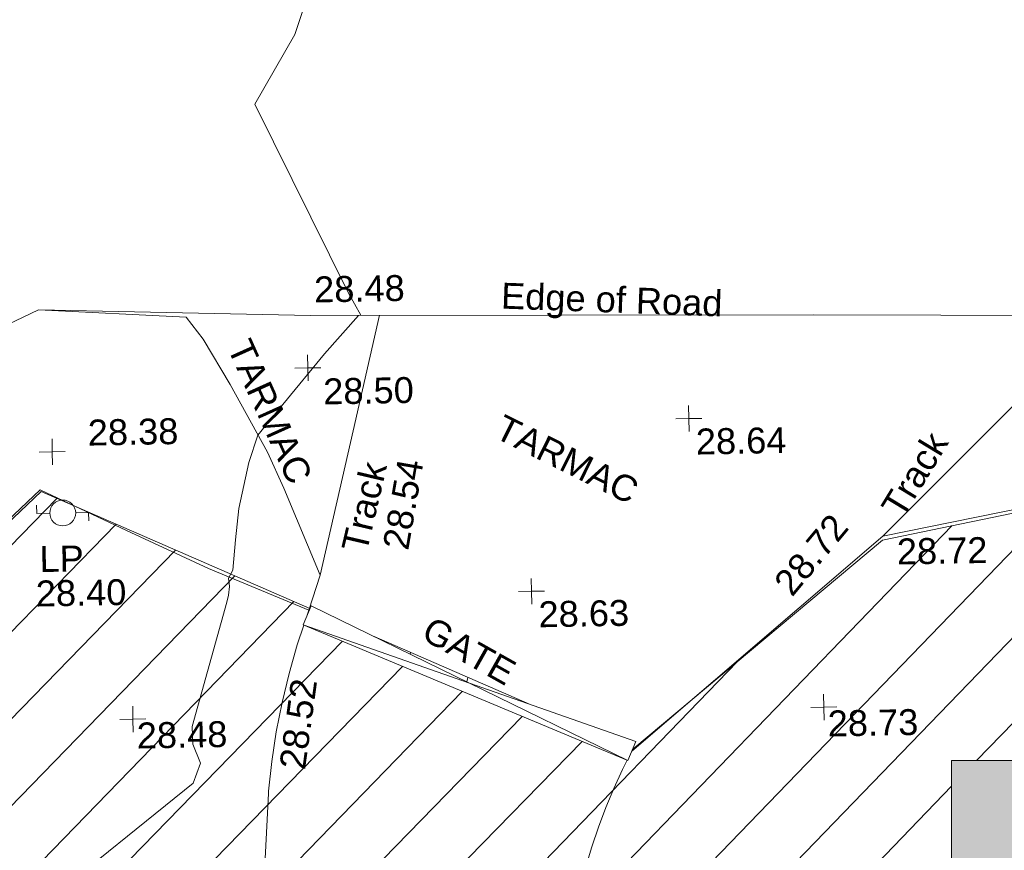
# Model space of a CAD drawing. Header units: millimetres. Extents: x -287732 to 520720, y -88450 to 287754.
# Tile 259 of 383: x 3529 to 17777, y 162795 to 174818. Entities that reach past the tile are written whole.
import ezdxf

# ---------------------------------------------------------------- set-up
doc = ezdxf.new("R2010")
doc.units = ezdxf.units.MM
doc.linetypes.add('IMPORT-HIDDEN2 _3_', pattern=[4762.5, 3175, -1587.5])
doc.linetypes.add('IMPORT-UG_ELEC_STREET LIGHTING_QLB2 _2_', pattern=[2700, 1500, -300.0000000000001, 0, -250, 150, -300.0000000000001, 0, -200])
for name, color, linetype, lineweight, true_color in [('00_TOPO_FENCE', 7, 'Continuous', 9, 0x3f7f4f), ('00_TOPO_FURN_BARRIER_2D', 7, 'Continuous', 9, 0x666666), ('00_TOPO_FURN_LAMP_POST', 7, 'Continuous', 9, 0x666666), ('00_TOPO_GATE', 7, 'Continuous', 9, 0xa50000), ('00_TOPO_HOARDING', 7, 'Continuous', 9, 0x67a552), ('00_TOPO_LEVEL_SPOT', 7, 'Continuous', 9, 0x666666), ('00_TOPO_TRACK', 7, 'Continuous', 9, 0x666666), ('00_UAV_LEVEL_SPOT', 7, 'Continuous', 9, 0x666666), ('00_UAV_TRACK', 7, 'Continuous', 9, 0x666666), ('01_DTM_CONTOUR_MNR', 7, 'Continuous', 9, 0xa5a552), ('12333-PUM-2D-U-0001-C01 - Rev2_REVIT IMPORT_dwg', 7, 'Continuous', 9, 0x767676), ('A_RHA_Line', 7, 'Continuous', 9, 0x00a600), ('PUM-CHAMBER EXTENTS', 6, 'IMPORT-HIDDEN2 _3_', 9, 0xff00ff), ('PUM-UNABLE TO SURVEY', 190, 'Continuous', 9, 0x7f00ff)]:
    doc.layers.add(name, color=color, linetype=linetype, lineweight=lineweight, true_color=true_color)
for name, color, linetype, lineweight in [('00_TOPO_ROAD_EDGE', 7, 'Continuous', 9), ('00_TOPO_SURVEY_TEXT', 7, 'Continuous', 9), ('A_RHA_Detail', 7, 'Continuous', 9)]:
    doc.layers.add(name, color=color, linetype=linetype, lineweight=lineweight)
doc.styles.add('Swis721 Lt BT_2', font='swissl.ttf', dxfattribs={"height": 375})

# ---------------------------------------------------------------- blocks, each defined once
blk = doc.blocks.new('12333-PUM-2D-U-0001-C01 - Rev2_REVIT IMPORT_dwg__U40-2077190-Site Location Plan Proposed')
at = {"layer": '00_TOPO_GATE', "color": 9, "true_color": 0xe1aaaa}
for p, q in [((-8407.096723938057, 5759.843193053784), (-8731.494364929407, 5255.099583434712)), ((-162.1988931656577, -252.3717866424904), (-8407.096723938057, 5759.843193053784)), ((162.1988931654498, 252.3717866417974), (-8407.096723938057, 5759.843193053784)), ((162.1988931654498, 252.3717866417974), (-8731.494364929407, 5255.099583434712)), ((162.1988931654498, 252.3717866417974), (-162.1988931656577, -252.3717866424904))]:
    blk.add_line(p, q, dxfattribs=at)
blk = doc.blocks.new('12333-PUM-2D-U-0001-C01 - Rev2_REVIT IMPORT_dwg_MSL_Lamp_Post_SYM-2077199-Site Location Plan Proposed')
at = {"layer": '00_TOPO_FURN_LAMP_POST', "color": 254, "true_color": 0xcccccc, "flags": 128}
for points in [[(-500.1060478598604, 0), (-1000.212095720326, 0), (-1000.212095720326, 316.7338303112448)], [(500.1060478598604, 0), (1000.21209571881, 0), (1000.21209571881, -316.7338303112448)]]:
    blk.add_lwpolyline(points, dxfattribs=at)
at = {"layer": '00_TOPO_FURN_LAMP_POST', "color": 254, "true_color": 0xcccccc}
blk.add_circle((0, 0), 500.1060478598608, dxfattribs=at)
blk = doc.blocks.new('12333-PUM-2D-U-0001-C01 - Rev2_REVIT IMPORT_dwg_MM-2077200-Site Location Plan Proposed')
at = {"layer": '00_TOPO_LEVEL_SPOT', "color": 254, "true_color": 0xcccccc, "flags": 128}
for points in [[(500.0000000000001, 0), (0, 0), (0, 500.0000000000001)], [(0, -500.0000000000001), (0, 0), (-500.0000000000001, 0)]]:
    blk.add_lwpolyline(points, dxfattribs=at)
blk = doc.blocks.new('12333-PUM-2D-U-0001-C01 - Rev2_REVIT IMPORT_dwg_UAV-2077255-Site Location Plan Proposed')
at = {"layer": '00_UAV_LEVEL_SPOT', "color": 254, "true_color": 0xcccccc, "flags": 128}
for points in [[(500.0000000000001, 0), (0, 0), (0, 500.0000000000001)], [(0, -500.0000000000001), (0, 0), (-500.0000000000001, 0)]]:
    blk.add_lwpolyline(points, dxfattribs=at)
blk = doc.blocks.new('12333-PUM-2D-U-0001-C01 - Rev2_REVIT IMPORT_dwg_MGS62954_T2_Galway_ITM_3d_Rev1-2077680-Site Location Plan Proposed')
at = {"layer": '00_TOPO_FENCE', "color": 254, "true_color": 0xcccccc, "flags": 128}
blk.add_lwpolyline([(533917210.8499774, 725719413.5790299), (533920897.2640228, 725722460.6173444), (533924975.9873791, 725723213.0356815), (533932823.7300687, 725724684.2544779), (533936834.055387, 725725447.237831), (533940594.3079119, 725725466.5095569), (533946282.1384676, 725725466.6874782), (533949005.3609898, 725725595.4479479), (533953007.702599, 725725884.8935101), (533956868.8166245, 725726174.3537374), (533962564.0963076, 725726634.5533946), (533967466.2553149, 725727097.478056), (533974024.9029548, 725727775.8969332), (533981580.335156, 725728558.1503834), (533988359.9939132, 725729322.6214049), (533990621.588184, 725729601.8056607), (533993695.2178851, 725730037.3716668), (533996392.6667585, 725727018.971834)], dxfattribs=at)
at = {"layer": '00_TOPO_FURN_BARRIER_2D', "color": 254, "true_color": 0xcccccc, "flags": 128}
blk.add_lwpolyline([(533912746.2515495, 725722036.5052344), (533912244.5524409, 725723304.2888194), (533912013.8884007, 725723831.2832826), (533911492.0118245, 725724821.5267333), (533911114.5409276, 725725483.6262214), (533910871.5686212, 725725807.1835822), (533908739.4146973, 725725947.7958801), (533907519.8137714, 725725393.8415568), (533906006.0803792, 725724606.2349731), (533905008.1017365, 725724018.0886515), (533903999.525553, 725723038.6678252), (533903333.035863, 725722365.2913063), (533902722.7423441, 725721520.3442726), (533902242.4378697, 725720908.0718657), (533901909.8754309, 725719778.1689265), (533901578.0845126, 725718621.573389), (533901445.6683447, 725718133.7352378), (533901359.258571, 725717831.0735658), (533901257.0911521, 725717473.2186562), (533901227.7307974, 725717172.7332674), (533901283.8736469, 725716552.4424427)], dxfattribs=at)
at = {"layer": '00_TOPO_HOARDING', "color": 254, "true_color": 0xcccccc, "flags": 128}
blk.add_lwpolyline([(533901164.4935371, 725708800.8826447), (533901283.8736469, 725716552.4424427), (533904103.5003007, 725719117.0899415), (533908717.6642132, 725723341.5498246), (533909955.8834306, 725722731.1892513), (533911130.0641741, 725722160.4057598), (533912574.6789336, 725721533.7209555), (533912546.7371247, 725721459.8727777)], dxfattribs=at)
at = {"layer": '00_TOPO_ROAD_EDGE', "color": 254, "true_color": 0xcccccc, "flags": 128}
blk.add_lwpolyline([(533908739.4146973, 725725947.7958801), (533912670.0000001, 725725800.0000001), (533916310.0000002, 725725740.0000001), (533919950.0000001, 725725680.0000001), (533925470.0000001, 725725570.0000002), (533929820.0000001, 725725480), (533936834.0553869, 725725447.2378309)], dxfattribs=at)
at = {"layer": '00_TOPO_TRACK', "color": 254, "true_color": 0xcccccc, "flags": 128}
for points in [[(533912574.6789336, 725721533.7209555), (533912746.2515495, 725722036.5052344), (533913259.047505, 725724116.0623729), (533913670.2224747, 725725783.5128165)], [(533920897.2640226, 725722460.6173444), (533921587.7210253, 725723128.2544619), (533922500.6453577, 725724011.0062728), (533924140.3283564, 725725596.4970801)]]:
    blk.add_lwpolyline(points, dxfattribs=at)
at = {"layer": '00_UAV_TRACK', "color": 254, "true_color": 0xcccccc}
blk.add_line((533912555.5566801, 725721479.9751709), (533912574.6789337, 725721533.7209556), dxfattribs=at)
at = {"layer": '00_UAV_TRACK', "color": 254, "true_color": 0xcccccc, "flags": 128}
for points in [[(533911841.3799398, 725717379.9233718), (533911941.4528909, 725718892.4186898), (533911943.0127514, 725718915.9943098), (533911943.7328944, 725718922.7296307), (533911998.9246813, 725719352.2799839), (533912072.0557572, 725719779.1423563), (533912162.997826, 725720202.5678861), (533912271.5913438, 725720621.8137413), (533912397.6458011, 725721036.1444219), (533912497.7691253, 725721317.5551151)], [(533916527.7325003, 725717781.7295003), (533916608.473408, 725718036.6880921), (533916709.0104488, 725718320.3657699), (533916819.6656474, 725718600.2517265), (533916940.2963743, 725718875.9852017), (533917070.7471421, 725719147.2107879), (533917140.8481579, 725719280.4892988)]]:
    blk.add_lwpolyline(points, dxfattribs=at)
at = {"layer": '01_DTM_CONTOUR_MNR', "color": 254, "true_color": 0xcccccc, "flags": 128}
blk.add_lwpolyline([(533908650.0000001, 725717340.0000001), (533910857.349968, 725719058.2106425), (533910965.9082897, 725719346.913159), (533910860.2195361, 725719624.3557298), (533910855.3928532, 725719880.352665), (533911387.158753, 725721670.6493634), (533911416.8037975, 725721772.5632912), (533911431.0626704, 725721894.4959129), (533911418.4375001, 725722017.8125001), (533911485.913496, 725722133.6360372), (533911528.062802, 725722568.821256), (533911584.7368422, 725723022.9665073), (533911744.3255664, 725723687.4429868), (533911880.0000001, 725724080.0000001), (533912251.1679515, 725724518.9731265), (533912866.8533876, 725725239.4683203), (533913366.1588774, 725725786.0768225), (533913400.0000001, 725725790), (533913221.0696652, 725726118.926145), (533911920.0000001, 725728870), (533912516.8044635, 725729867.7026081), (533912772.0431522, 725730587.3982459)], dxfattribs=at)
at = {"xscale": 0.375, "yscale": 0.375, "zscale": 0.375}
for name, p in [('12333-PUM-2D-U-0001-C01 - Rev2_REVIT IMPORT_dwg_MM-2077200-Site Location Plan Proposed', (533912620, 725725040.0000001)), ('12333-PUM-2D-U-0001-C01 - Rev2_REVIT IMPORT_dwg_MM-2077200-Site Location Plan Proposed', (533918120, 725724210.0000001)), ('12333-PUM-2D-U-0001-C01 - Rev2_REVIT IMPORT_dwg_MM-2077200-Site Location Plan Proposed', (533908901.1960708, 725723889.0514143)), ('12333-PUM-2D-U-0001-C01 - Rev2_REVIT IMPORT_dwg_MSL_Lamp_Post_SYM-2077199-Site Location Plan Proposed', (533909036.6232839, 725723002.5854496)), ('12333-PUM-2D-U-0001-C01 - Rev2_REVIT IMPORT_dwg_MM-2077200-Site Location Plan Proposed', (533915800.0000001, 725721750)), ('12333-PUM-2D-U-0001-C01 - Rev2_REVIT IMPORT_dwg_UAV-2077255-Site Location Plan Proposed', (533910000.0000001, 725720000)), ('12333-PUM-2D-U-0001-C01 - Rev2_REVIT IMPORT_dwg_UAV-2077255-Site Location Plan Proposed', (533920000.0000001, 725720000))]:
    blk.add_blockref(name, p, dxfattribs=at)
at = {"xscale": 0.4999999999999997, "yscale": 0.4999999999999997, "zscale": 0.4999999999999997, "rotation": 189.0402015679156}
blk.add_blockref('12333-PUM-2D-U-0001-C01 - Rev2_REVIT IMPORT_dwg__U40-2077190-Site Location Plan Proposed', (533912546.7371247, 725721459.8727777), dxfattribs=at)
at = {"layer": '00_TOPO_FENCE', "color": 251, "true_color": 0x666666, "insert": (533919283.7974816, 725721836.3260624), "char_height": 375, "width": 1495.902363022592, "attachment_point": 1, "rotation": 49.21899149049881, "line_spacing_factor": 1.005061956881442, "style": 'Swis721 Lt BT_2'}
blk.add_mtext('28.72', dxfattribs=at)
at = {"layer": '00_TOPO_FURN_LAMP_POST', "char_height": 375, "attachment_point": 1, "line_spacing_factor": 1.005061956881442, "style": 'Swis721 Lt BT_2'}
for s, insert, width in [('LP', (533908688.9483859, 725722527.7166775), 707.5855621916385), ('28.40', (533908626.6658012, 725722029.7678344), 1495.902363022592)]:
    blk.add_mtext(s, dxfattribs=dict(at, insert=insert, width=width))
at = {"layer": '00_TOPO_GATE', "color": 251, "true_color": 0x666666, "insert": (533914361.7820635, 725721426.8637666), "char_height": 375, "width": 1567.13580888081, "attachment_point": 1, "rotation": 329.6262542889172, "line_spacing_factor": 1.005061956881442, "style": 'Swis721 Lt BT_2'}
blk.add_mtext('GATE', dxfattribs=at)
at = {"layer": '00_TOPO_LEVEL_SPOT', "char_height": 375, "width": 1495.902363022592, "attachment_point": 1, "line_spacing_factor": 1.005061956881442, "style": 'Swis721 Lt BT_2'}
for s, insert in [('28.50', (533912836.337939, 725724882.5120711)), ('28.38', (533909419.551847, 725724346.0109518)), ('28.64', (533918215.0808527, 725724062.6102245)), ('28.63', (533915895.0808528, 725721602.6102245))]:
    blk.add_mtext(s, dxfattribs=dict(at, insert=insert))
at = {"layer": '00_TOPO_ROAD_EDGE', "color": 251, "true_color": 0x666666, "insert": (533912730.627866, 725726360.7463223), "char_height": 375, "width": 1495.902363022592, "attachment_point": 1, "line_spacing_factor": 1.005061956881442, "style": 'Swis721 Lt BT_2'}
blk.add_mtext('28.48', dxfattribs=at)
at = {"layer": '00_TOPO_ROAD_EDGE', "color": 251, "true_color": 0x666666, "insert": (533915446.0454679, 725726225.0532242), "char_height": 375, "width": 3746.879252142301, "attachment_point": 1, "rotation": 356.94181256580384, "line_spacing_factor": 1.005061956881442, "style": 'Swis721 Lt BT_2'}
blk.add_mtext('Edge of Road', dxfattribs=at)
at = {"layer": '00_TOPO_SURVEY_TEXT', "color": 251, "true_color": 0x666666, "char_height": 375, "width": 2450.430537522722, "attachment_point": 1, "line_spacing_factor": 1.005061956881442, "style": 'Swis721 Lt BT_2'}
for insert, rotation in [((533911797.1976888, 725725508.3225831), 293.24506326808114), ((533915452.0311985, 725724328.0930624), 332.5942265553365)]:
    blk.add_mtext('TARMAC', dxfattribs=dict(at, insert=insert, rotation=rotation))
at = {"layer": '00_TOPO_TRACK', "char_height": 375, "attachment_point": 1, "line_spacing_factor": 1.005061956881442, "style": 'Swis721 Lt BT_2'}
for s, insert, width, rotation in [('Track', (533920864.7055395, 725722891.8901284), 1486.404570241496, 57.726850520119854), ('Track', (533913058.6839563, 725722425.9276687), 1486.404570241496, 75.83179594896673), ('28.54', (533913656.4980104, 725722433.1196527), 1495.902363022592, 79.16603845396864)]:
    blk.add_mtext(s, dxfattribs=dict(at, insert=insert, width=width, rotation=rotation))
at = {"layer": '00_TOPO_TRACK', "insert": (533921095.9701237, 725722420.7913244), "char_height": 375, "width": 1495.902363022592, "attachment_point": 1, "line_spacing_factor": 1.005061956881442, "style": 'Swis721 Lt BT_2'}
blk.add_mtext('28.72', dxfattribs=at)
at = {"layer": '00_UAV_LEVEL_SPOT', "char_height": 375, "width": 1495.902363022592, "attachment_point": 1, "line_spacing_factor": 1.005061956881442, "style": 'Swis721 Lt BT_2'}
for s, insert in [('28.48', (533910051.8765643, 725719949.1441548)), ('28.73', (533920051.8765643, 725719949.1441548))]:
    blk.add_mtext(s, dxfattribs=dict(at, insert=insert))
at = {"layer": '00_UAV_TRACK', "insert": (533912105.4246072, 725719269.5170876), "char_height": 375, "width": 1495.902363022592, "attachment_point": 1, "rotation": 81.23430580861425, "line_spacing_factor": 1.005061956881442, "style": 'Swis721 Lt BT_2'}
blk.add_mtext('28.52', dxfattribs=at)
blk = doc.blocks.new('12333-PUM-2D-U-0001-C01 - Rev2_REVIT IMPORT_dwg-1620468-Site Location Plan Proposed')
at = {"layer": 'PUM-CHAMBER EXTENTS', "true_color": 0xfff4d4}
h = blk.add_hatch(dxfattribs=at)
h.set_pattern_fill('FP_14', style=0, pattern_type=2)
h.set_pattern_definition([(45, (-533641079.65, -725615854.3560001), (-618.7184335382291, 618.7184335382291), [])])
h.paths.add_polyline_path([(351699.7223387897, 60394.56140982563), (351708.9931529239, 60906.25732130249), (352393.2163071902, 60898.13015708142), (353041.6677554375, 66223.39089351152), (353206.9931679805, 73966.25732118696), (353982.8594361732, 73952.71452510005), (354317.3501528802, 76699.64382133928), (358888.3501528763, 76111.64382135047), (361222.350152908, 86809.64382132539), (361563.3501529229, 88895.64382133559), (363078.3501529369, 90435.64382137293), (363904.3501529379, 101867.6438212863), (365385.1266995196, 110525.3932341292), (365230.9820148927, 110551.7047199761), (365498.4008083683, 111226.8875165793), (365470.0968050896, 111952.5482150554), (365624.7061381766, 111926.1574136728), (366051.3501529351, 114420.6438213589), (364898.3501528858, 114331.6438213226), (360524.3501529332, 111561.643821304), (356416.7002318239, 111258.678218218), (357929.2858412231, 111182.0907012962), (360544.5530249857, 111349.5624075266), (360546.5568067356, 111049.5690885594), (355314.0187962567, 111014.6190039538), (355309.6134037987, 111177.0234435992), (355277.3501528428, 111174.6438213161), (352644.3501529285, 114141.6438213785), (338239.8330883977, 112460.2766464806), (329804.3501528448, 111555.6438213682), (319532.3501528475, 110592.6438213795), (310517.3501528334, 109863.6438213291), (302620.3501528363, 109581.6438213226), (295825.3501529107, 109566.6438213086), (279813.350152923, 106549.6438213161), (276140.8366145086, 103581.1872824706), (276061.814112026, 103425.8629484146), (271406.8224872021, 105468.1551963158), (271509.3894614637, 105701.9358727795), (267649.3501529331, 107463.6438213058), (260223.350152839, 100640.6438213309), (259796.3501529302, 72682.64382134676), (269496.3501528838, 64316.64382130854), (273776.3501529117, 63665.64382135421), (309011.3501528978, 62955.64382139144), (311037.3501528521, 62074.6438213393), (338250.4136490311, 60841.37633496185), (351699.5658924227, 60394.56660730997)])
h.paths.add_polyline_path([(268358.9909750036, 65556.86419187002), (264596.4920611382, 69167.41490751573), (264804.2082447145, 69383.87273540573), (266581.5988270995, 67470.36930634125), (268566.7072650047, 65773.32227584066), (268393.5501527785, 65592.87780161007)])
h.paths.add_polyline_path([(332379.8871528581, 67575.85382149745), (302320.8871528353, 68122.85382142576), (302332.4158496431, 68783.33241919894), (280169.8095181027, 69186.63780598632), (280330.3604934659, 78384.59702432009), (275960.0958838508, 78464.13017966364), (276108.0612945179, 86595.19465455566), (280450.151176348, 86519.40319374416), (280756.2778082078, 103341.6855813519), (302910.5740271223, 102938.5317815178), (302920.972094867, 103534.2366836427), (310787.9439886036, 103391.077438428), (310815.0515439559, 104880.7045066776), (318228.828162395, 104745.7919744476), (318301.0448391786, 108714.2766025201), (322633.8020448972, 108635.4310593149), (322539.6341878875, 103240.5581443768), (349750.1643799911, 102745.3933022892), (349310.9351529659, 74176.4228213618), (332506.0083566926, 74506.52523825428), (332420.0679097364, 69783.88557772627)])
h.paths.add_polyline_path([(262373.7501529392, 72788.24382127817), (262335.6501529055, 75226.64382126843), (265345.5501529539, 75226.64382127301), (265383.6501528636, 72864.44382129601), (265304.282726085, 72862.43451935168)])
h.paths.add_polyline_path([(261383.1501529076, 75912.44382133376), (261459.3501528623, 80789.24382130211), (267517.2501529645, 80713.04382131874), (267441.0501529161, 75836.24382126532), (261504.349508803, 75910.91930113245)])
h.paths.add_polyline_path([(302573.8228673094, 78329.5292630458), (302592.4407276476, 78963.90062831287), (306343.567266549, 78898.43991812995), (306598.9518629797, 91613.856582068), (302817.47857218, 91689.80612071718), (302824.7189976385, 92271.11380375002), (296640.3411529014, 92395.32482125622), (296360.3411528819, 78454.32482147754), (302538.3452618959, 78330.24181806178)])
h.paths.add_polyline_path([(261840.3501529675, 80865.44382132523), (261687.9501528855, 92981.24382128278), (264050.1501528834, 92981.2438213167), (264202.5501529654, 80865.44382135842), (262112.9041611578, 80865.44382132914)])
h.paths.add_polyline_path([(274664.4282881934, 104261.9875886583), (272430.0401462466, 105281.7542374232), (273799.1437452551, 104582.3695657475), (274486.1144024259, 104328.01044291)])
h.paths.add_polyline_path([(315481.3501528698, 115683.6438212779), (326437.1652111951, 116343.5766866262), (364189.3501528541, 120948.6438212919), (366744.3501529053, 124721.6438213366), (363517.3501528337, 126053.6438213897), (359872.3501529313, 126432.6438213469), (352849.3501528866, 126181.6438212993), (339104.3501528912, 124625.6438213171), (335451.3501528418, 124514.6438212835), (325145.3501528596, 123235.643821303), (319635.3501528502, 122976.6438213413), (314446.3501528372, 122493.6438213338), (313566.3501528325, 118980.6438212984), (313763.6326656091, 118640.9882366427)])
h.paths.add_polyline_path([(322305.0501529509, 119194.0438212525), (322152.6501528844, 121403.8438213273), (326724.6501528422, 121784.8438212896), (326877.0501529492, 119498.8438213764), (323355.1979920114, 119264.0536772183)])
h.paths.add_polyline_path([(328629.650152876, 120870.4438213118), (328477.2501528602, 122089.6438212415), (329810.7501529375, 122242.0438213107), (329963.150152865, 121022.843821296), (328841.381541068, 120894.6416942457)])
h.paths.add_polyline_path([(317352.0501529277, 121480.0438213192), (317352.0501529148, 121861.0438213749), (317618.7501529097, 121856.3885555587), (317618.7501529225, 121480.0438212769), (317362.3608134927, 121480.0438213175)])
h.paths.add_polyline_path([(331601.450152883, 122089.6438213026), (331144.2501529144, 122242.0438212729), (331258.5501528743, 122623.0438212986), (331715.7501528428, 122470.6438213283), (331644.5503212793, 122233.3110493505)])
at = {"layer": 'PUM-UNABLE TO SURVEY', "color": 7, "true_color": 0xfff4d4}
blk.add_line((272430.0401462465, 105281.7542374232), (274664.4282881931, 104261.9875886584), dxfattribs=at)
at = {"layer": 'PUM-UNABLE TO SURVEY', "color": 7, "true_color": 0xfff4d4, "flags": 128}
for points in [[(276146.350152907, 103585.6438212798), (279813.3501529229, 106549.643821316), (295825.3501529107, 109566.6438213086), (302620.3501528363, 109581.6438213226), (310517.3501528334, 109863.6438213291), (319532.3501528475, 110592.6438213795), (329804.3501528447, 111555.6438213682), (338504.3501529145, 112488.6438213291), (352644.3501529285, 114141.6438213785), (355277.3501528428, 111174.6438213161), (355312.9323998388, 111177.2682409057)], [(351699.7223387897, 60394.56140982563), (337339.3501528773, 60871.64382135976), (311037.3501528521, 62074.6438213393), (309011.3501528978, 62955.64382139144), (273776.3501529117, 63665.64382135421), (269496.3501528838, 64316.64382130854), (259796.3501529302, 72682.64382134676), (260223.350152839, 100640.6438213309), (267649.350152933, 107463.6438213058), (271509.3894614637, 105701.9358727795)]]:
    blk.add_lwpolyline(points, dxfattribs=at)
blk.add_blockref('12333-PUM-2D-U-0001-C01 - Rev2_REVIT IMPORT_dwg_MGS62954_T2_Galway_ITM_3d_Rev1-2077680-Site Location Plan Proposed', (-533641079.6498471, -725615854.3561786))

msp = doc.modelspace()

# ---------------------------------------------------------------- hatches: boundary and pattern name
at = {"layer": 'A_RHA_Detail', "true_color": 0xc0c0c0}
h = msp.add_hatch(color=9, dxfattribs=at)
h.paths.add_polyline_path([(-80880.60083809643, -68502.79057078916), (-80400.865924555, -68483.41509113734), (-80400.865924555, -62984.64684185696), (-24474.85765177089, -63009.32043784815), (-24456.14471271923, -50840.30023858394), (-36622.55041039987, -50831.65104353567), (-36622.55041039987, -44228.57792613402), (-50959.0526582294, -44218.38599194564), (-50959.0526582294, -42573.78171514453), (-54563.9325804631, -42571.21897729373), (-54565.69773352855, -45054.17447474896), (-92408.82109321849, -45027.27149621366), (-92411.78875845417, -49201.74309222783), (-100061.9988811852, -49201.74309222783), (-100052.2214449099, -64852.82557838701), (-86120.90825229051, -64852.82557838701), (-86092.1662649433, -62957.90041523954), (-84861.10047608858, -62957.90041523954), (-84854.79052929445, -68240.109737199), (-80870.60226892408, -68240.10973722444)])
h.paths.add_polyline_path([(-137238.9269902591, -68461.9384092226), (-132719.7426408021, -68433.0633692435), (-132847.0731201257, -62850.04282283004), (-130454.6837966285, -62916.63108078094), (-130498.2830220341, -61355.85393642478), (-117581.136331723, -61423.42893438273), (-117492.3908565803, -49183.91309190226), (-125136.5200282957, -49178.47881952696), (-125133.572703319, -45032.61887136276), (-163007.1824077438, -45005.6942194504), (-163007.1824076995, -44090.2963411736), (-163123.8521269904, -44090.21339942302), (-163122.6389897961, -42383.75184302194), (-166563.8543419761, -42383.75184298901), (-166565.034908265, -44044.39824208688), (-193158.4656786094, -44025.49275805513), (-193195.152889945, -62863.65652504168), (-137269.7106414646, -62916.63108078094), (-137254.3708868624, -65679.90523788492)])
h.paths.add_polyline_path([(120310.9497607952, -32334.28230164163), (120312.4652266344, -31610.73011961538), (133451.2244789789, -31638.24899384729), (133469.2230092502, -19717.98315780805), (121295.7536929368, -19692.48606430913), (121319.8434528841, -8190.941560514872), (112277.0825930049, -8172.001674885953), (112263.1770823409, -14811.1234547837), (78285.85310969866, -14739.95861438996), (78292.82277619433, -8167.077575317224), (75241.99098605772, -8160.673431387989), (69355.76844233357, -8152.931592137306), (69353.6659720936, -9156.74635762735), (68372.60878945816, -9154.691552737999), (68372.60878945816, -13705.52853215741), (69333.7233474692, -13707.54156770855), (69325.07112547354, -16249.53369228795), (66623.4489111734, -16249.53369228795), (66619.79243935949, -17995.29925530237), (65989.07757494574, -17995.2992552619), (65985.44262772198, -19730.78799483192), (57152.23993377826, -19712.28702421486), (57127.42535098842, -31559.89463417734), (70277.87165424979, -31587.43801817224), (70277.87165431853, -32271.7414715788), (78263.96947909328, -32285.12944888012), (78266.62661740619, -31019.79372153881), (112335.8856506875, -31091.15111860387), (112335.8856506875, -32317.57330553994), (119781.4233959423, -32333.17321913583)])
h.paths.add_polyline_path([(7503.717409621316, -1791.439263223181), (15482.43097392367, -674.0213231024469), (15484.0826588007, 148.1327206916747), (56188.28042539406, 205.5276654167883), (56155.84326007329, 14338.3166313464), (18016.62665935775, 14236.48149539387), (17967.9025208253, 34313.18372071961), (21727.10644863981, 34324.0692624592), (21708.90974962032, 40608.10218321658), (18009.66447159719, 40608.10218321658), (17995.54603706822, 45483.75063442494), (9770.084204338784, 45420.6329473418), (3966.213879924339, 45446.76585222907), (3984.771235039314, 14176.56786832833), (1023.062455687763, 14176.56786837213), (-276.5134647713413, 14190.52623461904), (-231.6790044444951, 5968.135265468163), (-226.4491536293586, 193.7444677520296), (553.0869992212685, 183.4716499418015), (7477.609307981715, 143.2867586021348), (7488.638446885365, -674.0213231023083)])
h.paths.add_polyline_path([(77755.59663317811, 53.47451145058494), (77729.51881611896, 1699.844979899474), (94464.47132486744, 1659.976083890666), (94606.37913471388, 17991.390236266), (88810.4190114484, 18015.03260816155), (88799.89418497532, 14436.74271609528), (69413.88950349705, 14457.8773889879), (69377.35724448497, 99.62816357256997), (75241.99098605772, 67.32134432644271)])
h.paths.add_polyline_path([(61252.12079701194, 46453.95617366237), (105774.7348988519, 46472.68783506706), (105768.2642198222, 61852.61234306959), (92285.13876309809, 61852.61234306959), (92308.59670399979, 65784.30757140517), (96107.4668000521, 65767.60445243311), (96059.68081117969, 75209.20847378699), (101084.8427276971, 75071.88872764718), (104988.0046543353, 74765.36560406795), (108403.6894220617, 74363.8408943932), (112009.2703903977, 73787.25420861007), (115645.3524815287, 73049.69667206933), (116890.8108051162, 72761.69136252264), (120208.9929833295, 71893.18353872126), (120865.241739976, 71703.68484519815), (124135.6329506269, 70669.67317906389), (127435.6253142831, 69480.50055823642), (127820.4368670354, 69394.93141813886), (128274.3081769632, 69331.69585753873), (128731.8791144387, 69306.66104516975), (129189.9401488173, 69320.00258290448), (129645.2782985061, 69371.62688826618), (130094.6997111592, 69461.17185603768), (130535.0520071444, 69588.00939074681), (130963.246434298, 69751.24981927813), (131376.2795165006, 69949.74812590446), (131771.2541232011, 70182.11198903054), (132162.5575600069, 70460.5404660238), (132496.0921583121, 70741.69081113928), (132820.871367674, 71064.98072578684), (133117.4593294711, 71414.31364272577), (133383.77568926, 71787.23923950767), (133616.5473239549, 72178.5372844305), (133817.1647262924, 72590.54524898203), (133982.6025969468, 73017.89547513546), (134111.7005086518, 73457.59040801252), (134203.5529320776, 73906.54590458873), (134257.5155883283, 74361.61286216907), (134272.5462649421, 74819.5993153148), (134250.5259875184, 75277.29281745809), (134189.6227572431, 75731.48297747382), (134090.9274700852, 76178.98397757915), (133955.1324028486, 76616.65691993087), (133783.1900598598, 77041.43184345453), (133576.3064937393, 77450.32925647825), (133335.932843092, 77840.48103920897), (133063.7551572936, 78209.15055532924), (132761.6825665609, 78553.75185442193), (132431.8338935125, 78871.8678050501), (132076.5227905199, 79161.26705197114), (131698.2415080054, 79419.91966861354), (131299.6434187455, 79646.01139197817), (131093.5942456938, 79746.34209763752), (132146.0467355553, 83110.22226145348), (122787.7632953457, 86282.54285518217), (121604.3555412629, 82800.3591886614), (117095.9864227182, 83870.84033785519), (116841.9598400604, 83526.35449572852), (116120.5435466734, 91221.93611972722), (110237.7341284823, 91274.27491021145), (110194.3680786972, 90435.39030214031), (104988.0046543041, 90486.49901390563), (104973.2761846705, 94309.82427956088), (103746.1314668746, 94309.8242795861), (103839.9937121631, 122852.1474271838), (96365.09202306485, 122931.9599470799), (96350.3400238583, 123952.4168585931), (104555.5505249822, 123902.1925226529), (104607.3234458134, 120248.5396156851), (125502.5015002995, 120134.1933400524), (125662.0200253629, 137657.3796882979), (114479.5865733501, 137699.2256881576), (114382.306264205, 129149.9458158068), (104644.159003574, 129187.9975073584), (104577.9931702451, 126217.3903144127), (101184.4926406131, 126159.1566967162), (101264.6166812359, 135959.2655565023), (89967.23178808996, 135988.8856164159), (89927.63362986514, 125823.6463181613), (93630.53562302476, 125840.7948842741), (93580.65688892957, 122931.9599470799), (88697.38835376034, 122904.7310126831), (88679.3898954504, 95739.09143775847), (86378.25848996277, 95739.09143775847), (86378.18187189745, 96178.1008337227), (83279.50743284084, 96200.92083327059), (83273.62493422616, 95735.74732133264), (70169.67509619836, 95733.22421950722), (70166.26842742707, 96272.07409347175), (66674.99731294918, 96257.14073655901), (66654.74538556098, 95755.71092136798), (65784.77231079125, 95755.71092136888), (65887.65094984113, 117470.630565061), (53473.3427162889, 117487.9046429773), (53434.44066309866, 98570.46349063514), (40649.41626916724, 98570.46349063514), (40610.16711559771, 94406.01479078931), (38853.82372868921, 94410.36303440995), (38848.65589191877, 89463.65332729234), (40612.46601912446, 89518.45976927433), (40665.38257362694, 86257.73741128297), (38372.19584460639, 86305.72309285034), (38369.79374539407, 76901.0507917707), (50937.9512507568, 76944.40198294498), (50922.88567286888, 74598.78180889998), (56484.9061132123, 74588.85093771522), (56484.9061132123, 75194.85181995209), (92465.4037153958, 75233.0258166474), (92645.92783662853, 71766.64845094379), (89810.55521366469, 69362.83965827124), (85313.16173974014, 69360.94750420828), (85313.16173974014, 66907.4050808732), (75210.14498263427, 66903.15451589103), (75210.14498263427, 63815.70944550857), (70819.40014309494, 63815.70999200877), (70819.21601505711, 64253.35708059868), (69456.83415683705, 64253.35708059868), (69455.7195737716, 66901.99623166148), (61303.32856759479, 66898.5668068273), (61304.56054988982, 63970.32021231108), (70500.41048208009, 63970.32021219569), (70500.4088543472, 61852.59006207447), (61245.6438848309, 61848.69637488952), (61252.03558504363, 46656.49344428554)])
h.paths.add_polyline_path([(-17153.16561239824, 48569.32684293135), (-17153.16561224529, 60770.38083685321), (-29362.88357759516, 60774.70428694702), (-29362.88357759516, 67399.20394580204), (-43507.24466814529, 67405.01911303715), (-43488.5313307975, 69093.07334175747), (-45766.41866231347, 69109.32868388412), (-45794.3462003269, 67405.01911303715), (-47272.11273194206, 67404.2124544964), (-47272.44887633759, 66454.91798908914), (-86004.56386332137, 66468.63299519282), (-86006.66970787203, 60521.58362721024), (-92662.87722510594, 60521.58362721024), (-92665.2138765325, 50184.35611932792), (-79752.0168396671, 50179.78309939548), (-79752.016597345, 48591.4932381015), (-17157.7163123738, 48569.32845417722)])
h.paths.add_polyline_path([(-201056.4185878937, 48628.75479108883), (-138377.9751621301, 48634.64535779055), (-138377.9751621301, 50133.28201003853), (-125467.710581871, 50134.49626164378), (-125468.6909603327, 60566.1903686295), (-132186.8595614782, 60565.86652591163), (-132187.4203588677, 66533.0197876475), (-170643.3098734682, 66805.61809689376), (-170643.3098732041, 67738.78475848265), (-200340.0100486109, 67488.93693764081), (-200348.7171487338, 60827.78025104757), (-201057.5650552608, 60827.71357558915), (-201056.6510294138, 51102.04313372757)])
h.paths.add_polyline_path([(-240051.5126725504, 54769.19491160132), (-239444.490259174, 54811.10754483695), (-239186.5396223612, 54841.92927608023), (-238764.8191577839, 54940.98166103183), (-238382.4735933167, 55122.46891388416), (-237990.3402229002, 55354.87497234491), (-237269.2031023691, 55936.21515020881), (-237032.4836384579, 56225.56611516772), (-236793.0039602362, 56569.31473944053), (-236554.5880578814, 57004.26389721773), (-236432.7219585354, 57267.46508908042), (-236300.081527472, 57753.26238983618), (-236250.7285154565, 58017.17885684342), (-236235.6490609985, 58516.21786804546), (-236233.2538429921, 58987.85640053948), (-236213.7029795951, 59823.48083769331), (-236363.8287855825, 59820.86038205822), (-236634.0279869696, 60698.06075827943), (-236391.9547756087, 61432.19726339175), (-236225.4740089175, 61435.10319600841), (-236201.6036569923, 62637.68779596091), (-232563.5271750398, 62639.28734435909), (-232563.5271750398, 63049.03842404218), (-232732.1945866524, 63049.15302218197), (-232860.1521277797, 63457.95890274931), (-232731.606808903, 63914.24862697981), (-232560.8209656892, 63914.24862697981), (-232515.1276847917, 70598.00033009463), (-240628.6947849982, 70598.85496273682), (-240629.7923196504, 72350.98321577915), (-246412.6011212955, 72347.36085933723), (-246412.6011212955, 70616.45923936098), (-254449.5805725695, 70618.60952619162), (-254454.637144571, 70754.06491720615), (-254469.7140363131, 73191.66276250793), (-263883.2532625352, 73267.83063688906), (-263902.4181505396, 68260.74348553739), (-263714.8217520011, 68259.82096572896), (-263552.9672900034, 67819.65434396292), (-263719.0883117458, 67392.2068408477), (-263913.6298699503, 67392.20684284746), (-263956.7001913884, 58633.76423459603), (-260181.1963171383, 58611.22607638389), (-260192.3146983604, 56354.25111579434), (-257184.684388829, 56339.46086021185), (-257213.4419957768, 57092.93866021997), (-257338.5163846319, 57093.27331223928), (-257471.0109294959, 57531.74572308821), (-257338.5163845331, 58062.22513696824), (-257203.4956297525, 58064.06881289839), (-257173.5751889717, 58598.54056692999), (-256478.2273617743, 58575.27357994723), (-256478.2273617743, 58788.51859473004), (-256013.0091299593, 58911.92701534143), (-255397.0786664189, 58780.99767617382), (-255397.0786664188, 58595.982422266), (-243809.885361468, 58585.92793201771), (-243805.3570672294, 58352.04527760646), (-243740.939469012, 57884.52572680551), (-243619.0830608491, 57421.84877545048), (-243424.3877545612, 56943.65915412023), (-243247.1437899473, 56608.24157713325), (-243003.0710579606, 56249.99021479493), (-242732.2093200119, 55932.75703082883), (-242371.7230178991, 55603.12658811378), (-242141.255125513, 55424.88676767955), (-241804.9643037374, 55216.88439822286), (-241529.4640827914, 55077.02869055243), (-241100.6275144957, 54917.18295003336), (-240836.2134980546, 54840.82833176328), (-240453.4486195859, 54788.60784130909), (-240218.9578693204, 54777.28227442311)])
h.paths.add_polyline_path([(40276.69022552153, 59895.36417752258), (40328.62676029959, 69196.9439153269), (36588.99968785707, 69217.8245910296), (36619.46637569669, 74674.25962428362), (32264.36460078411, 74687.02318924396), (32233.48293867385, 69156.26826306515), (11916.69390495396, 69269.70959686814), (11966.66200111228, 78218.75165974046), (29087.509017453, 78123.15526808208), (29143.44567205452, 88141.1370047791), (15719.348796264, 88216.09212953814), (15732.60379610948, 90589.9978889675), (4594.294101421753, 90652.19003489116), (4525.129359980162, 78265.12250449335), (10096.76365553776, 78234.01258731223), (10077.43887221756, 74773.03821910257), (4547.641142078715, 74803.91453678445), (4465.579974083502, 60107.1600234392), (19125.89094760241, 60025.30234268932), (19139.86249374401, 62527.53804644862), (31738.59196305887, 62457.19146404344), (31724.55430858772, 59943.11609815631), (38369.79364225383, 59906.01157293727)])
h.paths.add_polyline_path([(-246083.0241259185, 72334.29150213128), (-246083.0594797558, 72334.30275087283), (-246208.2905500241, 72334.29150213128)])
h.paths.add_polyline_path([(-114575.3004830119, 112178.0758695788), (-114575.3246435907, 112178.0758695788), (-114707.2752166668, 115801.5811617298)])
h.paths.add_polyline_path([(-154699.9178765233, 101760.4080976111), (-114382.050333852, 101776.0542914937), (-114382.050333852, 106926.9360164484), (-113755.641395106, 106927.1792101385), (-113757.5507412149, 111847.2721531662), (-114431.6837526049, 111847.2721531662), (-114431.8097758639, 112178.0758695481), (-114575.3004830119, 112178.0758695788), (-114578.9984943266, 121707.2390833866), (-123056.9849702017, 121707.2390833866), (-123068.8201032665, 156452.7036899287), (-119381.2340625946, 156454.1348067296), (-119381.2340625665, 160165.8597952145), (-115501.031452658, 160167.3662801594), (-115503.3750945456, 166206.5793118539), (-132411.7987151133, 166599.6604729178), (-132411.8243278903, 166665.6603411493), (-135275.0124468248, 166664.5490317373), (-135275.0124468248, 166628.1883101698), (-135911.3205076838, 166628.1944502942), (-135911.3479256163, 166352.1604668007), (-152521.1633846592, 166345.7146753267), (-152518.3680955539, 159142.6836790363), (-150699.3133726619, 159117.9265656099), (-150758.5477087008, 122560.691203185), (-151059.2005266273, 122560.691203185), (-151061.0981347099, 121302.4374932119), (-154138.3148337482, 121372.6012653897), (-154138.3148337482, 121865.1834517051), (-154704.3888425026, 121867.2611370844), (-154688.5451973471, 119352.3937021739), (-154745.5933227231, 119352.3715636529), (-154745.5763474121, 118722.1532660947), (-160794.1544526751, 118748.7442832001), (-160794.1544526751, 119410.5425977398), (-163852.1622693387, 119422.408321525), (-163855.0715294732, 118762.2003111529), (-167568.6765459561, 118778.5256058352), (-166634.6619849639, 124395.1277019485), (-166930.050559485, 124500.0918161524), (-167568.6765459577, 124707.6250903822), (-168028.2173235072, 124841.3808647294), (-168630.5006276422, 124991.3056740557), (-169238.2056069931, 125117.4693074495), (-169850.3952285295, 125219.6772876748), (-170466.1255403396, 125297.7720169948), (-171089.11025998, 125351.8553033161), (-171704.4065937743, 125381.1774255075), (-172325.0479971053, 125386.3595015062), (-172782.2248668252, 125374.5832362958), (-173401.7764235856, 125337.4554476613), (-174109.844898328, 125263.4341236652), (-174634.1213722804, 125190.4100126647), (-175245.0145766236, 125080.719099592), (-176047.1958093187, 124895.7675260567), (-176665.4852587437, 124724.7228134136), (-177045.3001228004, 124609.1129151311), (-177631.5127792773, 124405.2077276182), (-176665.4852586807, 118818.5158794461), (-177558.9402083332, 118822.4435768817), (-177662.2853368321, 125263.4341236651), (-176365.3912351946, 126542.9270807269), (-159462.2970490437, 126319.910391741), (-157057.7396790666, 128609.0850976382), (-157060.6673204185, 136153.1661957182), (-158638.8016610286, 137740.2441626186), (-159352.3735831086, 137740.2441626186), (-161634.4140634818, 140201.1078539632), (-168727.9404945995, 140256.8191146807), (-171035.0401161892, 137942.8847305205), (-174184.1459014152, 137942.8847305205), (-176460.1167434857, 140292.2858551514), (-177341.6856934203, 140292.2858551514), (-177341.7113613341, 140358.4281613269), (-183428.5803825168, 140356.0660244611), (-185921.6385985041, 137917.4639994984), (-185921.6385985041, 131757.3091155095), (-186906.8767412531, 131756.9267733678), (-187725.3914540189, 130809.9989183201), (-187724.058890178, 127376.1828148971), (-186481.0281350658, 126304.5577463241), (-186479.4846754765, 122327.2959175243), (-185176.2828158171, 121059.4673825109), (-180304.1129154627, 121059.4673824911), (-180304.1136492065, 118802.0484409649), (-193555.3706955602, 118802.0484409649), (-193555.368699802, 133117.8341649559), (-192593.6442938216, 133118.2073819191), (-192593.6442938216, 134200.8158367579), (-192224.6284783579, 134200.9592041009), (-192225.5653014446, 136615.0101267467), (-192595.0012460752, 136615.0101267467), (-192595.4357332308, 137734.4745165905), (-193589.2709668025, 137734.4746851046), (-193589.2685988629, 147474.570583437), (-193163.2062206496, 147492.8644732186), (-192765.7252967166, 147531.087133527), (-192359.9383250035, 147589.5931622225), (-192199.8207947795, 147616.5827294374), (-191882.7548926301, 147682.9245600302), (-191568.5380070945, 147761.6632019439), (-191257.654638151, 147852.677242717), (-190828.6072909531, 148002.2045655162), (-190647.7999969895, 148070.9514233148), (-190349.7690789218, 148197.8750094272), (-190056.9509284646, 148336.4013817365), (-189769.797051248, 148486.3169427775), (-189405.3590254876, 148698.0567944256), (-189132.906026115, 148873.2749095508), (-188867.542109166, 149059.0543929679), (-188609.6764469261, 149255.1087866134), (-188354.9814055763, 149465.3525772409), (-188079.6339208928, 149713.879248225), (-187884.9836199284, 149901.8220103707), (-187545.928247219, 150265.8040604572), (-187446.29984479, 150378.3960832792), (-187241.3270201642, 150629.2310214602), (-187046.3599558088, 150887.9197697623), (-186861.6992771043, 151154.0634500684), (-186546.1373636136, 151669.829875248), (-186524.4196769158, 151707.0632450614), (-163675.2898318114, 151669.829875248), (-163687.5843045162, 148134.07679455), (-157303.6541541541, 148136.492106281), (-157303.6541541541, 155759.91501608), (-157557.4317586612, 155765.0384228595), (-157555.9168973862, 166678.0466575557), (-187009.2021991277, 166699.7464767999), (-187013.0952111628, 162054.4009359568), (-188707.17754695, 162044.5925187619), (-188705.9961892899, 155021.5333641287), (-188737.9999316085, 154650.5326604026), (-188799.0133969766, 154283.1866125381), (-188857.2045401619, 154035.4341107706), (-188966.1106131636, 153679.3368924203), (-189102.6200311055, 153332.8820747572), (-189265.8911675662, 152998.2056672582), (-189454.9174011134, 152677.371060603), (-189645.2484685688, 152421.3220123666), (-189916.9563410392, 152104.2450531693), (-190212.7041973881, 151809.4634871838), (-190530.6686598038, 151538.7947471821), (-190868.8893671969, 151293.9075915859), (-191225.281078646, 151076.3118324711), (-191597.6465194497, 150887.3490191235), (-192092.8415776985, 150682.5621956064), (-192519.2468154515, 150561.8451365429), (-192903.8930791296, 150482.240889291), (-193187.215491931, 150440.8868273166), (-193594.1866364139, 150407.1257787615), (-193594.5952989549, 151459.9895227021), (-205369.2399268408, 151455.4201247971), (-205354.4523517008, 113350.0822379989), (-207187.1580384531, 113349.3710182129), (-207184.3024929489, 105991.0636522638), (-205312.8748221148, 105991.1901500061), (-205311.2362476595, 101769.6553082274), (-175488.6451201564, 101781.2285901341), (-175488.6451201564, 110889.6985621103), (-154703.4627663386, 110897.5679794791), (-154700.2792295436, 102691.5597281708)])
h.paths.add_polyline_path([(193735.9435693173, 113047.8274774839), (208865.0938716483, 114991.0266430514), (208976.1154123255, 114126.6471160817), (216447.8967332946, 115086.3281915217), (216038.7305308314, 118271.9702413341), (232648.5073383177, 120405.3421626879), (233425.993615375, 114352.0734369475), (240632.2017567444, 115277.6440988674), (239854.8412683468, 121329.9334727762), (256406.8682407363, 123455.8879629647), (257091.7572256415, 118089.1198988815), (264572.2871227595, 119040.8180953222), (261877.8350555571, 138524.7609215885), (259178.7147038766, 138221.6086035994), (259197.3483655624, 137439.0084132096), (254686.1480587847, 136897.0007612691), (255412.6810205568, 131314.8303176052), (240852.7447969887, 129522.4514056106), (239771.0426543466, 137918.8519126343), (240649.5822431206, 138010.1984551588), (240062.3063116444, 142776.6750342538), (239165.7694642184, 142685.0143484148), (237630.9646614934, 151018.3171732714), (266172.8791088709, 154560.7889781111), (271297.1876944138, 142612.4006970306), (276531.7397502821, 144861.098714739), (274941.5029779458, 148527.9037281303), (302074.5307653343, 160134.9084326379), (300215.9323773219, 164320.1841173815), (301528.1613272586, 164907.0997989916), (300405.1237791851, 167477.8916353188), (299016.6944531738, 166945.7181824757), (295626.7488506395, 174518.754428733), (294333.0289184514, 177537.1551681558), (287288.8475947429, 174518.754428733), (289427.6893504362, 169661.0163463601), (272956.7816584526, 162557.1203578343), (271943.2187787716, 164897.4305293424), (267016.3118217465, 162764.0369715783), (268502.3094164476, 159357.0430143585), (265200.4029574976, 157946.4096681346), (226856.416695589, 153146.7821792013), (227510.3041274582, 148852.0205334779), (228280.9873165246, 141179.0007483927), (227302.3544112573, 141050.281300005), (227895.3788235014, 136433.1758633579), (228748.5501749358, 136523.8855003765), (229602.3077302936, 128023.7667641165), (217691.2359889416, 126493.8999679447), (217642.3600127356, 126874.433267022), (215138.5007311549, 126552.8357430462), (215194.9980427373, 126112.965074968), (215015.6132226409, 126089.924757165), (214840.9672575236, 127449.66446064), (192258.7012018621, 124549.1816390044), (193486.3576426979, 114991.0266430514)])
h.paths.add_polyline_path([(-78076.24187439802, 117605.5188722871), (-78076.23951902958, 117610.0871211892), (-78070.318122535, 129485.7330792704), (-74723.15926543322, 129478.385255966), (-74723.15926543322, 125435.7860624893), (-48015.64546086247, 125380.0246061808), (-47996.55031653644, 135872.5822179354), (-61198.15919578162, 135901.5630078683), (-74714.72264144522, 135923.5088764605), (-74723.6287602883, 131865.2975510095), (-78070.318122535, 131872.642169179), (-78062.97909487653, 149549.7689430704), (-58292.26570492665, 149541.5607197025), (-58292.26570491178, 148946.2407608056), (-37707.70924046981, 148937.6946533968), (-37703.30827430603, 159740.0672041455), (-44148.26955755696, 159742.7429641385), (-44148.26955755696, 162961.3319174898), (-49829.95437583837, 162961.3319174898), (-49830.92144130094, 160632.0129326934), (-78494.09026625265, 160643.9130440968), (-78494.09026625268, 161615.1537738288), (-78739.225852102, 161615.2555472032), (-78691.7919454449, 168187.9195488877), (-90844.57645036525, 168126.8149079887), (-90962.52567694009, 152686.7636277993), (-89064.97866809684, 152685.9758215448), (-89079.54115380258, 117610.0871211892), (-78374.80218507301, 117605.6428258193)])
h.paths.add_polyline_path([(69254.82576126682, 129235.9722870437), (69259.97086178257, 136167.789247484), (86068.0992678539, 136131.0235193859), (86008.66431381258, 164703.3084147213), (58789.63167882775, 164723.511581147), (58789.63167882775, 170119.2062865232), (54460.1632489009, 170122.4198087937), (54457.21717773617, 166153.279245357), (47042.2151650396, 166158.7829869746), (47041.10931533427, 164668.9097040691), (39173.27935198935, 164674.7495545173), (39172.83712618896, 164078.9539098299), (17014.87910992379, 164095.4005254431), (17002.38841206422, 147267.1142245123), (12659.63471563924, 147267.1142245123), (12653.60087534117, 139137.9291796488), (17031.41608901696, 139134.6797717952), (17024.5879174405, 129935.3194463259), (39191.34773726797, 129918.8662983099), (39191.34773726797, 129258.2867272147), (69014.0340609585, 129236.1510132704)])
h.paths.add_polyline_path([(39265.62356917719, 139467.8223435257), (33050.91021530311, 139484.1586867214), (33087.56357182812, 153427.9220784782), (39277.60130889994, 153411.6505991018), (39277.60130890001, 152830.3127277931), (43058.29603858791, 152820.3745823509), (43024.83899408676, 140092.5601633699), (39267.2657899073, 140092.5601633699)])
h.paths.add_polyline_path([(1979.548949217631, 189123.2414339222), (18699.10403225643, 189180.0465563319), (18678.46874730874, 195253.6675675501), (24349.02704561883, 195272.9334348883), (24334.96888372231, 199550.7690688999), (28829.78348974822, 199566.0403168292), (28798.3577216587, 208815.6446464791), (24334.949615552, 208806.151404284), (24333.90624841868, 209113.2475694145), (16811.59093053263, 209087.6903002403), (16806.58456499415, 208843.5909093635), (6772.293057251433, 208809.4991440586), (6797.166076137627, 201488.5780549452), (-8471.058649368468, 201436.7038490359), (-8471.058649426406, 200429.0172028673), (-11856.09020770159, 200417.5164702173), (-11823.72827009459, 190892.3684138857), (-7614.729360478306, 190906.6685966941), (-7614.729360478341, 190170.8290169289), (-4608.619189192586, 190169.2993656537), (-4608.238782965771, 190916.8832264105), (1973.379031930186, 190939.2444180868), (1977.122761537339, 189837.3456693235)])
h.paths.add_polyline_path([(-20506.22133143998, 190640.0286460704), (-20122.28942212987, 206347.1214480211), (-41550.34215551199, 207015.2557957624), (-41462.26177903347, 210449.6195896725), (-31391.41053372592, 210152.0276719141), (-31078.64493155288, 223862.5743669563), (-44305.08575743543, 224230.7972280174), (-44490.79956591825, 211865.5542346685), (-47510.12209648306, 211942.9901385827), (-47722.57925071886, 203659.0205614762), (-47076.06680548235, 203635.3001465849), (-47175.4684425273, 199531.9403872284), (-46801.21126120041, 199520.4703269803), (-46873.68175963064, 195478.5899481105), (-44600.40472248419, 195425.2559779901), (-44685.88459507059, 192243.2795180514), (-38073.99929115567, 192135.6564362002), (-38104.39995468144, 191126.972250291), (-21537.79264466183, 190668.5723412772)])
h.paths.add_polyline_path([(16801.02360973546, 195961.500137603), (9656.615133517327, 196015.1086063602), (9643.838150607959, 199513.9922857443), (11631.77992468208, 199485.8321209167), (11631.7920940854, 203322.2460456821), (16806.58456511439, 203391.4855728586), (16801.0407710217, 195984.4293109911)])
h.paths.add_polyline_path([(122084.9264926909, 200536.2570557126), (122088.1805162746, 206386.1947929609), (125211.1061638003, 206386.1947929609), (125211.1162733, 206645.8932837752), (126202.7098976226, 206645.8932838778), (126203.0204769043, 207041.0477229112), (130401.4034741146, 206979.0758390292), (130444.2691124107, 209883.280297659), (126202.8383603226, 209945.8832030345), (126203.0204769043, 214624.1281189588), (127364.791950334, 214624.1281190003), (127365.2106673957, 225380.2058567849), (126159.8599207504, 225380.2527798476), (126207.4133336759, 241475.3410923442), (119482.5411291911, 241495.8747898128), (119479.2041949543, 246182.0096278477), (109943.9121324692, 246175.2196735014), (109953.2702601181, 233033.381429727), (115000.5285021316, 233033.3814296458), (114999.579292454, 208653.4991933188), (112026.3032630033, 208653.4991933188), (112024.3519988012, 200538.6761891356), (122024.6079402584, 200536.2715596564)])
h.paths.add_polyline_path([(30087.05071580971, 200986.75440713), (38030.67179071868, 201028.6865660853), (38030.67179071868, 202922.9731660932), (38109.89531492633, 202923.3913649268), (38067.25569096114, 208827.6066631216), (38013.35839378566, 208827.6672237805), (38012.38630971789, 209012.5383931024), (30044.90685988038, 208970.480297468), (30076.83023715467, 202922.9203834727)])
h.paths.add_polyline_path([(195986.2599417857, 205661.5722736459), (202896.8751332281, 206052.0074670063), (202676.8862551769, 209945.7611691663), (195766.2710618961, 209555.3259759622)])
h.paths.add_polyline_path([(-91652.40581580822, 206392.6172135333), (-79454.24421187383, 206432.5105635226), (-79629.29258199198, 238245.6998510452), (-68904.21147484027, 238215.095164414), (-68918.55832832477, 246312.9061543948), (-68918.56040493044, 246314.0782553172), (-68756.515268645, 246312.9061543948), (-68755.20581930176, 246638.9786699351), (-79620.07671794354, 246651.3624133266), (-79606.5628449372, 247343.5411849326), (-82154.50636787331, 247318.0695596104), (-82154.50636787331, 247488.1275895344), (-91640.64698348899, 247472.5371040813), (-91638.72040628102, 246846.4753752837), (-131470.3702759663, 246641.42150215), (-131470.3702759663, 250159.5419305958), (-142857.1087886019, 250176.7939677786), (-142864.0554935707, 246220.0701029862), (-165118.8027587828, 246272.3986783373), (-165040.0492656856, 253907.936045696), (-178677.4727934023, 253929.5079730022), (-178699.5521575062, 238176.7234097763), (-138599.3373496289, 238209.4781454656), (-138548.4479938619, 206627.5237025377), (-126646.6702863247, 206572.2299428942), (-126666.6805510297, 234825.8818836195), (-124962.7180531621, 234825.9534805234), (-124969.0241559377, 234688.4891474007), (-91595.61129713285, 234664.3133306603), (-91650.87307429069, 207155.5994723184)])
h.paths.add_polyline_path([(142123.7078574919, 209113.5383730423), (152768.4446292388, 209127.3137314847), (152745.2992288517, 227012.63380935), (142100.5623961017, 226998.8584508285), (142121.8067345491, 210582.5602643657)])
h.paths.add_polyline_path([(168998.8561129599, 209274.9592350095), (169026.8416078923, 226860.3446540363), (161686.6780314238, 226876.6646907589), (161647.6783165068, 209291.3037608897), (168846.6177107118, 209275.2977201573)])
h.paths.add_polyline_path([(49761.46820719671, 218476.5678095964), (49794.00484360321, 223316.1680811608), (41274.07755982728, 223363.4010619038), (41273.58999769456, 223290.8795634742), (32187.30576796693, 223351.9666549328), (32202.10532419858, 225553.2987454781), (20081.83724695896, 225634.7833114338), (20035.26675877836, 218707.7438801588), (31566.33951793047, 218630.2204881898), (31566.12891731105, 218598.8950898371), (49750.1971391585, 218476.6435849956)])
h.paths.add_polyline_path([(162361.9830851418, 234154.05208666), (162366.6425722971, 241589.9129272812), (135261.102696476, 241630.986197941), (135249.088870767, 234197.8735112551), (160249.0277027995, 234157.4671671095)])
h.paths.add_polyline_path([(176458.8604389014, 246709.5724700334), (176516.2484477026, 252173.1529804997), (168884.2833866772, 252253.3171281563), (168934.86529241, 257068.9279575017), (164355.0504715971, 257117.0331241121), (164296.1746742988, 251511.808811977), (164416.8965511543, 251510.5407811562), (164367.8024342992, 246836.573754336), (171460.1142273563, 246762.0779818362)])

# ---------------------------------------------------------------- linework, layer by layer
at = {"layer": 'A_RHA_Line', "color": 7}
for p, q in [((17014.87910992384, 164095.4005254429), (17002.38841206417, 147267.1142245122)), ((39172.83712618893, 164078.9539098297), (17014.87910992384, 164095.4005254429))]:
    msp.add_line(p, q, dxfattribs=at)

# ---------------------------------------------------------------- block references
at = {"layer": '12333-PUM-2D-U-0001-C01 - Rev2_REVIT IMPORT_dwg', "color": 254, "linetype": 'IMPORT-UG_ELEC_STREET LIGHTING_QLB2 _2_', "true_color": 0xffd4d4, "rotation": 0.9999999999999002}
msp.add_blockref('12333-PUM-2D-U-0001-C01 - Rev2_REVIT IMPORT_dwg-1620468-Site Location Plan Proposed', (-261895.0770586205, 55869.5817132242), dxfattribs=at)

doc.saveas('drawing.dxf')
